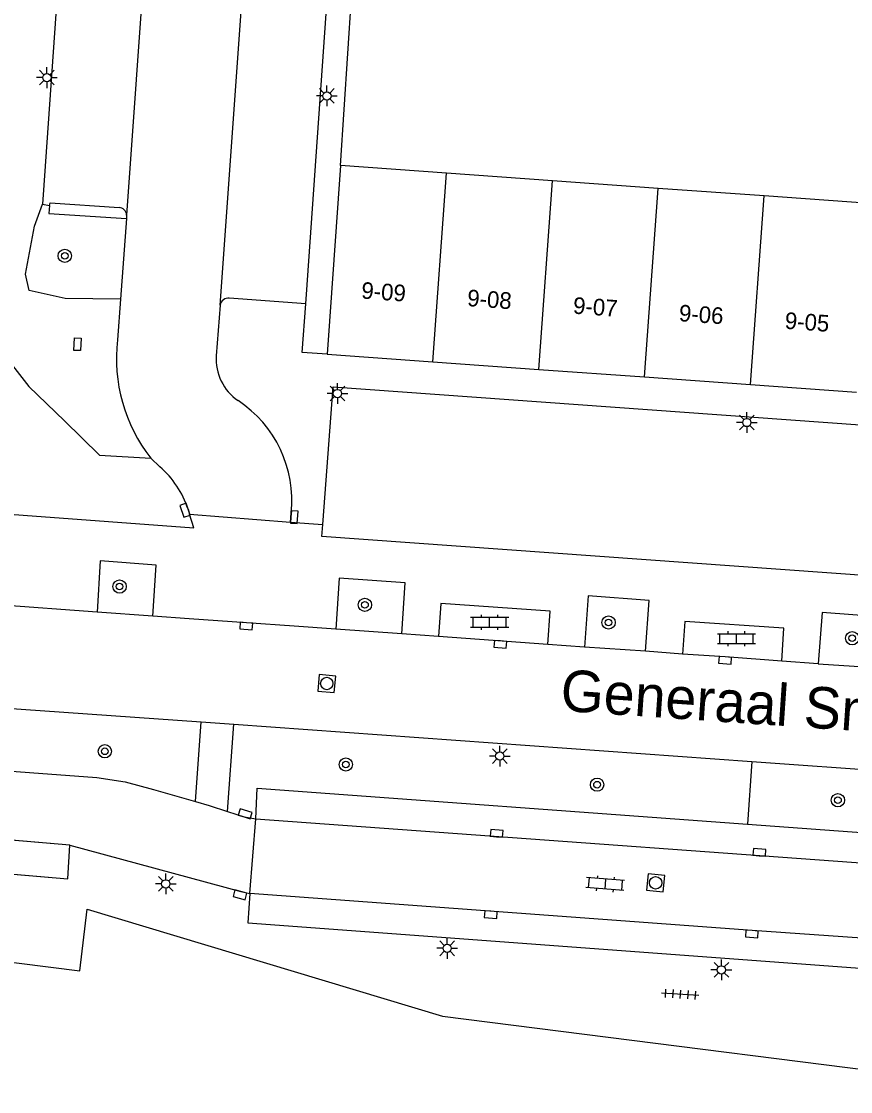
# Model space of a CAD drawing. Extents: x 132994 to 136000, y 393499 to 395512.
# Drawn here: x 133679.1 to 133729, y 395143.2 to 395207.7 of the extents above; entities that cross this region are included whole.
import ezdxf

# ---------------------------------------------------------------- set-up
doc = ezdxf.new("R2010")
doc.units = 0
for name, color, linetype in [('bp-grn-parkeervak', 7, 'Continuous'), ('gg-afsc-hekwerk', 7, 'Continuous'), ('gg-anno-huisnummerreeks BGT', 7, 'Continuous'), ('gg-anno-openbare ruimte label', 7, 'Continuous'), ('gg-bbg-hoofdgebouw', 7, 'Continuous'), ('gg-bbg-tussenscheiding', 7, 'Continuous'), ('gg-knt-verharding', 7, 'Continuous'), ('gg-knt-verharding nz', 7, 'Continuous'), ('gg-kntw-bovenkant insteek waterloop', 7, 'Continuous'), ('gt-grn-groengrens', 7, 'Continuous'), ('gt-grn-weggrens', 7, 'Continuous'), ('gt-symb-boom', 7, 'Continuous'), ('gt-symb-klinker verharding', 7, 'Continuous'), ('gt-symb-kolk', 7, 'Continuous'), ('gt-symb-kolk center center', 7, 'Continuous'), ('gt-symb-lichtmast', 7, 'Continuous'), ('gt-symb-rioolschacht', 7, 'Continuous'), ('gt-symb-tegel verharding', 7, 'Continuous')]:
    doc.layers.add(name, color=color, linetype=linetype)

# ---------------------------------------------------------------- blocks, each defined once
blk = doc.blocks.new('gt0-LMAST')
at = {"layer": 'gt-symb-lichtmast'}
for p, q in [((-0.182, 0.173), (-0.447, 0.438)), ((-0.005, 0.246), (-0.005, 0.621)), ((0.172, 0.173), (0.437, 0.438)), ((-0.255, -0.004), (-0.63, -0.004)), ((-0.182, -0.181), (-0.447, -0.446)), ((-0.005, -0.254), (-0.005, -0.629)), ((0.437, -0.446), (0.172, -0.181)), ((0.245, -0.004), (0.62, -0.004))]:
    blk.add_line(p, q, dxfattribs=at)
blk.add_circle((-0.005, -0.004), 0.25, dxfattribs=at)
blk = doc.blocks.new('gt0-BOOM')
at = {"layer": 'gt-symb-boom'}
for radius in [0.4, 0.2]:
    blk.add_circle((0, 0), radius, dxfattribs=at)
blk = doc.blocks.new('gt0-KOLKCC')
at = {"layer": 'gt-symb-kolk center center'}
blk.add_lwpolyline([(-0.375, 0.2), (0.375, 0.2), (0.375, -0.2), (-0.375, -0.2)], close=True, dxfattribs=at)
blk = doc.blocks.new('gt0-KOLK')
at = {"layer": 'gt-symb-kolk'}
blk.add_lwpolyline([(0, 0), (0.375, 0), (0.375, 0.4), (-0.375, 0.4), (-0.375, 0), (0, 0)], dxfattribs=at)
blk = doc.blocks.new('gt0-KL1')
at = {"layer": 'gt-symb-klinker verharding'}
for p, q in [((-1.15, 0.3), (1.15, 0.3)), ((-1, -0.3), (-1, 0.3)), ((-0.5, 0.3), (-0.5, 0.45)), ((0, -0.3), (0, 0.3)), ((0.5, 0.3), (0.5, 0.45)), ((1, -0.3), (1, 0.3)), ((-1.15, -0.3), (1.15, -0.3)), ((-0.5, -0.45), (-0.5, -0.3)), ((0.5, -0.45), (0.5, -0.3))]:
    blk.add_line(p, q, dxfattribs=at)
blk = doc.blocks.new('gt0-RS')
at = {"layer": 'gt-symb-rioolschacht'}
blk.add_lwpolyline([(-0.5, -0.5), (0.5, -0.5), (0.5, 0.5), (-0.5, 0.5)], close=True, dxfattribs=at)
blk.add_circle((0, 0), 0.375, dxfattribs=at)
blk = doc.blocks.new('gt0-TEG1')
at = {"layer": 'gt-symb-tegel verharding'}
for p, q in [((-1.125, 0), (1.125, 0)), ((-0.9, -0.25), (-0.9, 0.25)), ((-0.45, -0.25), (-0.45, 0.25)), ((0, -0.25), (0, 0.25)), ((0.45, -0.25), (0.45, 0.25)), ((0.9, -0.25), (0.9, 0.25))]:
    blk.add_line(p, q, dxfattribs=at)

msp = doc.modelspace()

# ---------------------------------------------------------------- linework, layer by layer
at = {"layer": 'bp-grn-parkeervak'}
msp.add_lwpolyline([(133674.594, 395156.673), (133681.891, 395156.047), (133682.005, 395158.071), (133674.718, 395158.688)], dxfattribs=at)
at = {"layer": 'gg-afsc-hekwerk'}
msp.add_line((133698.299, 395198.997), (133699.219, 395212.88), dxfattribs=at)
at = {"layer": 'gg-bbg-hoofdgebouw'}
for p, q in [((133698.299, 395198.997), (133697.496, 395187.633)), ((133704.693, 395198.54), (133698.299, 395198.997)), ((133711.067, 395198.085), (133704.693, 395198.54)), ((133717.441, 395197.63), (133711.067, 395198.085)), ((133723.816, 395197.175), (133717.441, 395197.63)), ((133730.19, 395196.72), (133723.816, 395197.175)), ((133697.496, 395187.633), (133703.87, 395187.178)), ((133703.87, 395187.178), (133710.245, 395186.724)), ((133710.245, 395186.724), (133716.619, 395186.269)), ((133716.619, 395186.269), (133722.993, 395185.814)), ((133722.993, 395185.814), (133729.368, 395185.36))]:
    msp.add_line(p, q, dxfattribs=at)
msp.add_lwpolyline([(133670.415, 395150.645), (133670.491, 395151.22), (133667.408, 395151.625), (133667.51, 395152.402), (133682.605, 395150.496), (133683.049, 395154.208), (133704.441, 395147.766), (133740.246, 395143.227)], dxfattribs=at)
at = {"layer": 'gg-bbg-tussenscheiding'}
for p, q in [((133703.87, 395187.178), (133704.693, 395198.54)), ((133710.245, 395186.724), (133711.067, 395198.085)), ((133716.619, 395186.269), (133717.441, 395197.63)), ((133722.993, 395185.814), (133723.816, 395197.175))]:
    msp.add_line(p, q, dxfattribs=at)
at = {"layer": 'gg-knt-verharding'}
for p, q in [((133680.358, 395196.672), (133680.793, 395196.605)), ((133685.429, 395196.024), (133685.429, 395195.82)), ((133685.429, 395195.82), (133685.066, 395190.961)), ((133685.066, 395190.961), (133684.885, 395188.497)), ((133696.215, 395190.677), (133691.614, 395191.013)), ((133691.07, 395190.598), (133690.827, 395187.551)), ((133686.881, 395181.387), (133687.433, 395180.86)), ((133689.128, 395178.31), (133689.217, 395178.006)), ((133689.217, 395178.006), (133695.304, 395177.524)), ((133695.304, 395177.524), (133695.336, 395178.08)), ((133683.657, 395172.104), (133671.425, 395172.985)), ((133687, 395171.867), (133683.657, 395172.104)), ((133689.201, 395171.696), (133687, 395171.867)), ((133612.664, 395171.02), (133689.925, 395165.489)), ((133698.03, 395171.079), (133695.51, 395171.254)), ((133701.998, 395170.791), (133698.03, 395171.079)), ((133704.201, 395170.63), (133701.998, 395170.791)), ((133710.794, 395170.164), (133704.201, 395170.63)), ((133712.995, 395170.004), (133710.794, 395170.164)), ((133716.671, 395169.745), (133712.995, 395170.004)), ((133718.892, 395169.574), (133716.671, 395169.745)), ((133727.077, 395168.99), (133724.874, 395169.161)), ((133727.077, 395168.99), (133731.054, 395168.723)), ((133689.581, 395160.691), (133689.925, 395165.489)), ((133689.925, 395165.489), (133691.889, 395165.348)), ((133691.513, 395160.09), (133691.889, 395165.348)), ((133691.889, 395165.348), (133723.08, 395163.115))]:
    msp.add_line(p, q, dxfattribs=at)
for points in [[(133685.502, 395211.597), (133681.429, 395211.874), (133680.358, 395196.672)], [(133696.215, 395190.677), (133697.622, 395210.755), (133693.565, 395211.044)], [(133680.793, 395196.605), (133680.748, 395196.124), (133685.429, 395195.82)], [(133680.793, 395196.605), (133680.822, 395196.751), (133684.976, 395196.479)], [(133697.496, 395187.633), (133695.991, 395187.746), (133696.215, 395190.677)], [(133697.244, 395177.384), (133697.863, 395185.667), (133754.929, 395181.569), (133752.882, 395175.224)], [(133674.043, 395178.337), (133689.483, 395177.177), (133689.217, 395178.006)], [(133749.907, 395172.859), (133697.19, 395176.665), (133697.244, 395177.384)], [(133687, 395171.867), (133687.218, 395174.944), (133683.846, 395175.188), (133683.657, 395172.104)], [(133701.998, 395170.791), (133702.203, 395173.868), (133698.228, 395174.152), (133698.03, 395171.079)], [(133716.671, 395169.745), (133716.885, 395172.802), (133713.22, 395173.078), (133712.995, 395170.004)], [(133710.794, 395170.164), (133710.939, 395172.159), (133704.341, 395172.625), (133704.201, 395170.63)], [(133731.054, 395168.723), (133731.273, 395171.791), (133727.304, 395172.075), (133727.077, 395168.99)], [(133695.51, 395171.254), (133692.651, 395171.469), (133689.201, 395171.696)], [(133724.874, 395169.161), (133725.008, 395171.132), (133719.035, 395171.55), (133718.892, 395169.574)], [(133724.874, 395169.161), (133721.48, 395169.406), (133718.892, 395169.574)], [(133651.717, 395164.519), (133683.628, 395162.15), (133685.353, 395161.877), (133687.042, 395161.432), (133689.581, 395160.691)], [(133723.08, 395163.115), (133739.98, 395161.905), (133742.833, 395161.602), (133745.786, 395161.19)], [(133693.209, 395159.657), (133693.286, 395161.497), (133722.809, 395159.329)], [(133689.581, 395160.691), (133690.403, 395160.451), (133691.513, 395160.09)], [(133660.068, 395159.806), (133659.933, 395157.931), (133681.891, 395156.047), (133682.005, 395158.071)], [(133691.513, 395160.09), (133692.508, 395159.767), (133693.209, 395159.657)], [(133722.809, 395159.329), (133737.893, 395158.221), (133740.375, 395157.972), (133742.836, 395157.569), (133751.688, 395155.975), (133755.552, 395154.894), (133771.678, 395149.679)], [(133682.005, 395158.071), (133692.311, 395155.271), (133692.842, 395155.167)], [(133692.842, 395155.167), (133692.739, 395153.386), (133736.911, 395150.122), (133738.028, 395151.893)]]:
    msp.add_lwpolyline(points, dxfattribs=at)
for centre, radius, start, end in [((133684.949, 395195.999), 0.48, 2.93451, 86.81309), ((133691.552, 395190.53), 0.487, 82.71451, 171.96317), ((133694.497, 395187.36), 9.679, 173.25465, 218.10755), ((133693.862, 395187.354), 3.042, 176.2773, 235.62764), ((133688.193, 395178.844), 7.184, 353.8954, 56.62348), ((133683.653, 395176.509), 5.764, 18.2086, 49.01584)]:
    msp.add_arc(centre, radius, start, end, dxfattribs=at)
at = {"layer": 'gg-knt-verharding nz'}
for points in [[(133686.479, 395212.376), (133686.585, 395212.376), (133685.429, 395196.024)], [(133691.07, 395190.598), (133692.59, 395211.949), (133692.701, 395211.938)], [(133682.005, 395158.071), (133662.207, 395159.746), (133660.068, 395159.806)], [(133693.209, 395159.657), (133740.113, 395156.249), (133749.809, 395154.471), (133752.326, 395154.052), (133755.821, 395152.975), (133770.258, 395148.239), (133771.099, 395148)], [(133738.028, 395151.893), (133723.087, 395152.92), (133692.842, 395155.167)]]:
    msp.add_lwpolyline(points, dxfattribs=at)
at = {"layer": 'gg-kntw-bovenkant insteek waterloop'}
for points in [[(133686.713, 395215.307), (133682.546, 395215.894), (133680.871, 395215.19), (133679.603, 395213.613), (133678.753, 395211.913), (133678.198, 395209.942), (133676.94, 395190.004), (133677.694, 395188.047), (133679.544, 395185.697), (133681.697, 395183.629), (133683.79, 395181.569), (133686.881, 395181.387)], [(133685.066, 395190.961), (133681.728, 395190.995), (133679.553, 395191.473), (133679.35, 395192.458), (133679.883, 395195.356), (133680.358, 395196.672)]]:
    msp.add_lwpolyline(points, dxfattribs=at)
at = {"layer": 'gt-grn-groengrens'}
msp.add_line((133723.08, 395163.115), (133722.809, 395159.329), dxfattribs=at)
at = {"layer": 'gt-grn-weggrens'}
for p, q in [((133695.304, 395177.524), (133697.244, 395177.384)), ((133692.842, 395155.167), (133693.209, 395159.657))]:
    msp.add_line(p, q, dxfattribs=at)

# ---------------------------------------------------------------- block references
at = {"layer": 'gt-symb-boom'}
for p in [(133681.706, 395193.565), (133685.008, 395173.644), (133699.782, 395172.544), (133714.449, 395171.483), (133729.122, 395170.534), (133684.117, 395163.723), (133698.631, 395162.929), (133713.756, 395161.712), (133728.261, 395160.776)]:
    msp.add_blockref('gt0-BOOM', p, dxfattribs=at)
at = {"layer": 'gt-symb-klinker verharding'}
for p in [(133707.289, 395171.494), (133722.154, 395170.507)]:
    msp.add_blockref('gt0-KL1', p, dxfattribs=at)
at = {"layer": 'gt-symb-klinker verharding', "rotation": 175.35527839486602}
msp.add_blockref('gt0-KL1', (133714.247, 395155.728), dxfattribs=at)
at = {"layer": 'gt-symb-kolk'}
for p, rotation in [((133689.128, 395178.31), 108.82540441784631), ((133695.328, 395177.842), -94.2569625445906), ((133692.651, 395171.469), 175.6979888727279), ((133707.946, 395170.368), 175.9266355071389), ((133721.48, 395169.406), 175.86946137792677), ((133692.508, 395159.767), -18.00007459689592), ((133707.699, 395158.578), -4.1305386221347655), ((133723.518, 395157.436), -4.1305386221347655), ((133692.311, 395155.271), 164.81021283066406), ((133707.37, 395154.089), 175.75513795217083), ((133723.087, 395152.92), 176.0449623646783)]:
    msp.add_blockref('gt0-KOLK', p, dxfattribs=dict(at, rotation=rotation))
at = {"layer": 'gt-symb-kolk center center', "rotation": -91.88065416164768}
msp.add_blockref('gt0-KOLKCC', (133682.473, 395188.235), dxfattribs=at)
at = {"layer": 'gt-symb-lichtmast'}
for p in [(133680.637, 395204.301), (133697.495, 395203.199), (133698.13, 395185.273), (133722.78, 395183.53), (133707.903, 395163.441), (133687.794, 395155.739), (133704.736, 395151.86), (133721.246, 395150.562)]:
    msp.add_blockref('gt0-LMAST', p, dxfattribs=at)
at = {"layer": 'gt-symb-rioolschacht'}
for p, rotation in [((133697.481, 395167.805), 174.7796383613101), ((133717.283, 395155.801), 174.0899296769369)]:
    msp.add_blockref('gt0-RS', p, dxfattribs=dict(at, rotation=rotation))
at = {"layer": 'gt-symb-tegel verharding', "rotation": 176.15925292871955}
msp.add_blockref('gt0-TEG1', (133718.767, 395149.087), dxfattribs=at)

# ---------------------------------------------------------------- texts
at = {"layer": 'gg-anno-huisnummerreeks BGT'}
for s, p in [('9-09', (133699.538, 395190.997)), ('9-08', (133705.912, 395190.542)), ('9-07', (133712.286, 395190.087)), ('9-06', (133718.661, 395189.633)), ('9-05', (133725.035, 395189.178))]:
    msp.add_text(s, height=1, rotation=355.9, dxfattribs=at).set_placement(p)
at = {"layer": 'gg-anno-openbare ruimte label'}
msp.add_text('Generaal Smutslaan', height=2.5, rotation=356.1, dxfattribs=at).set_placement((133711.502, 395166.169))

doc.saveas('drawing.dxf')
